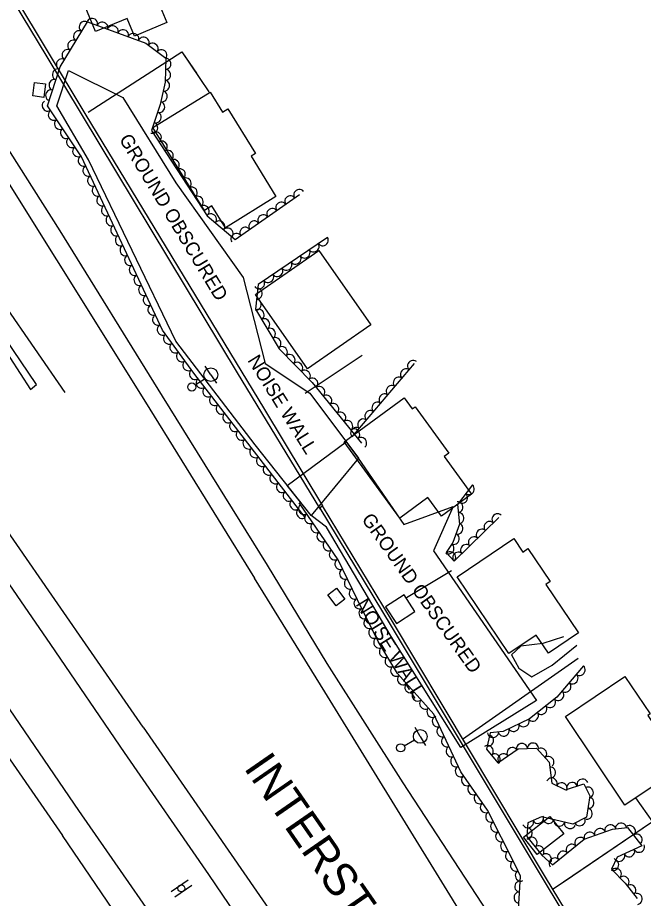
# Model space of a CAD drawing. Extents: x 1722896 to 1754269, y 648279 to 666297.
# Drawn here: x 1731570.5 to 1731798.5, y 651359.2 to 651680.4 of the extents above; entities that cross this region are included whole.
import ezdxf

# ---------------------------------------------------------------- set-up
doc = ezdxf.new("R2010")
doc.units = 0
for name, color, linetype in [('DESIGN - CENTERLINE - Proposed Text', 7, 'Continuous'), ('DESIGN - PUBLIC HEARING - Shapes', 7, 'Continuous'), ('DESIGN - SCRATCH - User 1', 7, 'Continuous'), ('DESIGN - SHEET - Linework', 7, 'Continuous'), ('SURVEY - CENTERLINE - Preliminary', 7, 'Continuous'), ('SURVEY - CENTERLINE - Preliminary Text', 7, 'Continuous'), ('SURVEY - DRAINAGE - Natural Features', 7, 'Continuous'), ('SURVEY - DTM - Breaklines', 7, 'Continuous'), ('SURVEY - VEGETATION - Features with Text', 7, 'Continuous')]:
    doc.layers.add(name, color=color, linetype=linetype)

msp = doc.modelspace()

# ---------------------------------------------------------------- linework, layer by layer
at = {"layer": 'DESIGN - CENTERLINE - Proposed Text'}
for points in [[(1731598.89, 651675.33), (1731585.12, 651708.59), (1731607.87, 651718.01), (1731610.7, 651711.18), (1731613.34, 651712.27), (1731615.98, 651705.91), (1731617.56, 651706.57), (1731622.43, 651694.81), (1731618.83, 651693.32), (1731624.93, 651678.58), (1731613.07, 651673.67), (1731610.41, 651680.1)], [(1731619.8, 651640.28), (1731640.66, 651653.23), (1731645.17, 651645.96), (1731647.07, 651647.14), (1731657.2, 651630.83), (1731655.55, 651629.8), (1731664.65, 651615.15), (1731646.25, 651603.72), (1731641.28, 651611.72), (1731638.58, 651610.04)], [(1731676.09, 651552.29), (1731657.24, 651579.38), (1731680.3, 651595.43), (1731699.16, 651568.33)], [(1731709.8, 651497.89), (1731689.49, 651525.73), (1731711.38, 651541.71), (1731714.32, 651537.69), (1731715.34, 651538.43), (1731727.65, 651521.56), (1731725.94, 651520.31), (1731735.91, 651506.64), (1731724.95, 651498.64), (1731720.04, 651505.36)], [(1731749.56, 651448.56), (1731730.67, 651476.44), (1731751.3, 651490.42), (1731754.62, 651485.52), (1731756.47, 651486.78), (1731764.62, 651474.76), (1731763.02, 651473.68), (1731774.94, 651456.09), (1731763.94, 651448.64), (1731759.45, 651455.26)], [(1731704.6, 651465.54), (1731708.51, 651459.48), (1731715.24, 651463.81), (1731711.33, 651469.87)], [(1731791.84, 651393.27), (1731770.18, 651425.54), (1731791.83, 651440.08), (1731800.96, 651426.48), (1731800.14, 651425.94), (1731812.68, 651407.26)], [(1731754.86, 651381.6), (1731764.5, 651389.13), (1731769.52, 651382.72), (1731759.87, 651375.18)]]:
    msp.add_lwpolyline(points, close=True, dxfattribs=at)
for points in [[(1731596.17, 651645.94), (1731630.31, 651667.86), (1731640.21, 651653.36)], [(1731596.17, 651645.94), (1731630.31, 651667.86), (1731635.63, 651660.07)], [(1731675.33, 651543.42), (1731696.09, 651557.31)], [(1731675.33, 651543.42), (1731696.09, 651557.31)], [(1731728.57, 651478.64), (1731712.26, 651468.79)], [(1731728.57, 651478.64), (1731712.26, 651468.79)], [(1731774.81, 651446.68), (1731732.64, 651417.16)], [(1731774.81, 651446.68), (1731733.85, 651418.01)], [(1731795.72, 651395.86), (1731801.82, 651387.14), (1731765.67, 651362.59)], [(1731795.72, 651395.86), (1731801.82, 651387.14), (1731769.27, 651365.03)]]:
    msp.add_lwpolyline(points, dxfattribs=at)
at = {"layer": 'DESIGN - PUBLIC HEARING - Shapes'}
for p, q in [((1731626.41, 651361.76), (1731632.59, 651366)), ((1731627.77, 651359.78), (1731633.95, 651364.02))]:
    msp.add_line(p, q, dxfattribs=at)
msp.add_circle((1731630.18, 651362.89), 1.27, dxfattribs=at)
at = {"layer": 'DESIGN - SCRATCH - User 1'}
for points in [[(1731680.63, 651501.51), (1731650.62, 651550.81), (1731581.25, 651666.12), (1731541.22, 651732.29), (1731501, 651834.55), (1731499.23, 651838.77), (1731499.33, 651838.79)], [(1731500.59, 651839.16), (1731500.59, 651839.16), (1731519.79, 651789.19), (1731542.2, 651733.34), (1731595.04, 651645.38), (1731660.42, 651537.48), (1731681.59, 651502.39)], [(1731563.79, 651562.29), (1731575.22, 651544.83), (1731577.34, 651546.58), (1731565.98, 651563.46)], [(1731680.63, 651501.51), (1731706.68, 651458.5), (1731762.77, 651364.89), (1731797.2, 651307.65), (1731864.33, 651196.37), (1731896.93, 651142.43), (1731941.96, 651095.08), (1731979.08, 651055.22), (1732036.37, 650994.91), (1732060.81, 650954.19), (1732114.18, 650865.36), (1732129.08, 650840.67), (1732130.55, 650841.67), (1732086.72, 650912.98), (1732036.79, 650996.49), (1731973.45, 651062.76), (1731898, 651143.62), (1731862.11, 651202.73), (1731801.43, 651303.37), (1731762.87, 651367.01), (1731706.71, 651460.76), (1731681.59, 651502.39), (1731680.63, 651501.51)], [(1731680.85, 651501.15), (1731680.63, 651501.51)]]:
    msp.add_lwpolyline(points, dxfattribs=at)
at = {"layer": 'SURVEY - CENTERLINE - Preliminary'}
for points in [[(1731694.73, 651519.79), (1731677.42, 651498.89), (1731657.12, 651524.62), (1731628.11, 651562.4), (1731596.38, 651628.49), (1731584.8, 651648.23), (1731589.05, 651661.11), (1731608.81, 651651.21), (1731628.2, 651620.1), (1731652.68, 651585.66), (1731660.68, 651554.23), (1731677.03, 651543.4), (1731694.73, 651519.79)], [(1731690.24, 651525.67), (1731694.61, 651519.73), (1731711.2, 651495.62), (1731729.25, 651502.16), (1731722.09, 651485.93), (1731759.65, 651431.39), (1731732.07, 651414.31), (1731706.62, 651454.72), (1731683.11, 651494.57), (1731677.42, 651498.89), (1731668.75, 651509.73), (1731690.24, 651525.67)]]:
    msp.add_lwpolyline(points, dxfattribs=at)
at = {"layer": 'SURVEY - CENTERLINE - Preliminary Text'}
for points in [[(1731587.85, 651543.74), (1731554.53, 651591.86), (1731508.87, 651657.72), (1731461.56, 651723.65), (1731417.76, 651782.51), (1731384.14, 651826.41), (1731348.87, 651871.42), (1731308.12, 651919.53), (1731270.43, 651961.54), (1731234, 652000.43), (1731186, 652049.7), (1731143.95, 652090.19), (1731103.6, 652127.66), (1731054.73, 652170.64), (1731011.42, 652206.67), (1730969.33, 652239.94), (1730928.63, 652270.96), (1730885.78, 652301.63), (1730842.52, 652331.41), (1730780.08, 652372.14), (1730718.85, 652409.31), (1730662.64, 652441.18), (1730630.33, 652458.88)], [(1731592.81, 651391.29), (1731549.63, 651454.37), (1731491.17, 651538.79), (1731427.8, 651629.07), (1731385.16, 651689.48), (1731337.8, 651753.25), (1731295.32, 651806.88), (1731249.74, 651861.11), (1731202.94, 651914.16), (1731153.79, 651965.7), (1731107.83, 652011.26), (1731054.55, 652061.78), (1730996.82, 652113.2), (1730942.67, 652157.27), (1730887.56, 652199.54), (1730832.47, 652239.78), (1730770.05, 652283.03), (1730709.42, 652320.26), (1730647.01, 652356.15), (1730588.92, 652388.28)], [(1731109.02, 652181.07), (1731162.34, 652127.31), (1731207.07, 652081.67), (1731245.16, 652041.59), (1731279.03, 652004.32), (1731313.1, 651965.07), (1731346.7, 651924.83), (1731380.32, 651883.52), (1731424.17, 651827.61), (1731458.48, 651781.34), (1731503.31, 651717.07), (1731544.01, 651656.93), (1731584.7, 651592.09), (1731617.06, 651540.17), (1731656.79, 651476.05)], [(1731661.53, 651480.68), (1731623.35, 651542.36), (1731586.05, 651602.69), (1731540.26, 651674.67), (1731501.32, 651732.38), (1731455.47, 651796.3), (1731402.04, 651866.83), (1731351.85, 651928.95), (1731309.51, 651979.86), (1731278.91, 652016.72), (1731280, 652018), (1731245.83, 652055.53), (1731209.29, 652093.81), (1731169.96, 652134.42), (1731125.44, 652179.48)], [(1731616.26, 651421.62), (1731582.91, 651469.74), (1731544.55, 651525.26), (1731504.08, 651583.58), (1731465.63, 651638.51), (1731425.7, 651694.45), (1731391.97, 651740.68), (1731357.02, 651786.85), (1731317.65, 651836.66), (1731283.77, 651876.93), (1731249.46, 651915.96), (1731222.54, 651945.76), (1731197.48, 651972.17), (1731169.27, 652001.13), (1731138.77, 652031.35), (1731108.47, 652060.26)], [(1731118.03, 652036.86), (1731149.54, 652006.15), (1731177.73, 651977.55), (1731213.77, 651940.06), (1731246.05, 651903.81), (1731283.79, 651861.3), (1731321.25, 651815.85), (1731353.39, 651774.59), (1731381.94, 651736.83), (1731409.76, 651698.62), (1731441.81, 651654.07), (1731480.48, 651599.5), (1731509.62, 651557.37), (1731544.16, 651507.36), (1731582.54, 651451.81), (1731609.29, 651412.47)], [(1731115.69, 651989.43), (1731148.06, 651956.9), (1731181.04, 651922.54), (1731209.97, 651890.56), (1731240.98, 651855.7), (1731270.11, 651821.27), (1731301.8, 651782.75), (1731327.55, 651749.5), (1731366.37, 651697.8), (1731400.59, 651650), (1731429.8, 651608.57), (1731465.1, 651557.76), (1731507.25, 651496.97), (1731550.74, 651434.21), (1731586.88, 651382.19)], [(1731973.59, 651018.03), (1731964.22, 651020.08), (1731956.1, 651023.54), (1731951.02, 651026.37), (1731931.96, 651056.63), (1731892.47, 651121.33), (1731857.59, 651177.14), (1731825.98, 651228.44), (1731803.59, 651264.54), (1731802.08, 651263.28), (1731780.81, 651294.54), (1731758.29, 651329.07), (1731711.05, 651401.41), (1731683.3, 651444.9), (1731661.53, 651480.68)], [(1732085.65, 650803.56), (1732050.4, 650854.57), (1732012.17, 650909.59), (1731966.42, 650976.11), (1731919.38, 651049.41), (1731882.1, 651110.79), (1731849.88, 651162.67), (1731820.44, 651210.26), (1731770.77, 651290.85), (1731726.03, 651363.67), (1731682.44, 651434.5), (1731656.79, 651476.05)], [(1731616.26, 651421.62), (1731673.55, 651338.68), (1731726.54, 651261.54), (1731771.3, 651196.63), (1731821.79, 651123.39), (1731866.78, 651058.16), (1731918.97, 650982.49), (1731968.69, 650910.45), (1732015.97, 650842.13), (1732059.47, 650779.19)], [(1731609.29, 651412.47), (1731640.1, 651367.94), (1731672.44, 651320.08), (1731705.09, 651273.95), (1731739.88, 651223.41), (1731771.76, 651177.96), (1731804.85, 651129.23), (1731841.88, 651075.46), (1731880.61, 651019.43), (1731919.55, 650963.26), (1731970.71, 650888.77), (1732015.82, 650823.2), (1732046.06, 650780.13), (1732051.86, 650771.78)], [(1732032.9, 650754.58), (1732001.01, 650800.45), (1731968.72, 650846.62), (1731923.79, 650912.09), (1731884.37, 650968.55), (1731849.18, 651019.58), (1731812.26, 651073.26), (1731756.99, 651153.56), (1731679.87, 651265.16), (1731634.52, 651331.21), (1731592.81, 651391.29)], [(1732025.14, 650747.43), (1731976.82, 650816.5), (1731910.23, 650913.3), (1731847.03, 651004.74), (1731792.34, 651084.02), (1731736.24, 651165.32), (1731675.77, 651253.11), (1731613.26, 651343.4), (1731586.88, 651382.19)]]:
    msp.add_lwpolyline(points, dxfattribs=at)
at = {"layer": 'SURVEY - DRAINAGE - Natural Features'}
for p, q in [((1731578.34, 651654.04), (1731578.34, 651654.04)), ((1731686.65, 651469.11), (1731686.65, 651469.11))]:
    msp.add_line(p, q, dxfattribs=at)
for points in [[(1731576.67, 651656.77), (1731580.64, 651656.27), (1731580.01, 651651.3), (1731576.04, 651651.81), (1731576.67, 651656.77)], [(1731683.55, 651469.9), (1731686.74, 651472.31), (1731689.75, 651468.32), (1731686.56, 651465.91), (1731683.55, 651469.9)]]:
    msp.add_lwpolyline(points, dxfattribs=at)
at = {"layer": 'SURVEY - DTM - Breaklines'}
for p, q in [((1731640.91, 651550.19), (1731638.86, 651553.33)), ((1731635.25, 651546.51), (1731638.81, 651548.83)), ((1731640.91, 651550.19), (1731642.95, 651547.05)), ((1731717.25, 651418.28), (1731715.37, 651421.52)), ((1731711.41, 651414.89), (1731715.09, 651417.02)), ((1731717.25, 651418.28), (1731719.13, 651415.03))]:
    msp.add_line(p, q, dxfattribs=at)
for centre, radius in [((1731640.91, 651550.19), 2.5), ((1731634, 651545.69), 1.5), ((1731717.25, 651418.28), 2.5), ((1731710.11, 651414.14), 1.5)]:
    msp.add_circle(centre, radius, dxfattribs=at)
at = {"layer": 'SURVEY - VEGETATION - Features with Text'}
for points in [[(1731675.3, 651498.1), (1731634.75, 651550.68), (1731623.33, 651566.38), (1731593.8, 651629.59), (1731581.36, 651648.24), (1731585.95, 651662.39), (1731595.93, 651678.87), (1731617.17, 651671.07), (1731624.54, 651665.55), (1731624.29, 651656.89), (1731622.5, 651648.67), (1731619.33, 651639.22), (1731639.59, 651608.13), (1731649.74, 651599.44), (1731673.23, 651615.9)], [(1731683.4, 651600.24), (1731658.1, 651583.11), (1731657.22, 651574.11), (1731665.83, 651559.59), (1731677.79, 651547.28), (1731695.85, 651525.25)], [(1731692.47, 651527.52), (1731715.18, 651554.22)], [(1731736.23, 651510.01), (1731730.74, 651502.89), (1731731.52, 651495.67), (1731729.04, 651489.03), (1731726.67, 651485.35), (1731729.59, 651482.16), (1731745.82, 651498.06)], [(1731752.73, 651351.16), (1731753.81, 651367.39), (1731751.84, 651371.44), (1731741.75, 651391.37), (1731731.96, 651405.43), (1731722.23, 651426.46), (1731708.95, 651441.21), (1731701.94, 651452.89), (1731694.3, 651468.1), (1731687.26, 651482.72), (1731673.15, 651503.51)], [(1731769.37, 651454.55), (1731761.85, 651452.22), (1731753.84, 651451.19), (1731750.47, 651448.05), (1731753.13, 651443.15), (1731757.95, 651440), (1731765.29, 651444.28), (1731774.24, 651451.58)], [(1731776.71, 651443.98), (1731767.04, 651432.65), (1731757.06, 651424.75), (1731747.44, 651420.14), (1731742.68, 651419.63), (1731741.38, 651413.7), (1731745.5, 651408.7), (1731752.96, 651413.81), (1731759.62, 651414.05), (1731764.21, 651408.86), (1731765.12, 651401.27), (1731770.11, 651398.85), (1731776.79, 651400.99), (1731779.05, 651396.64), (1731777.87, 651388.9), (1731772.88, 651386.29), (1731768.26, 651387.4), (1731761.45, 651389.03), (1731756.38, 651386.83), (1731756.09, 651381.86), (1731761.57, 651374.99), (1731765.41, 651371.48), (1731777.01, 651380.82), (1731787.29, 651384.46), (1731792.7, 651385.12), (1731798.02, 651378.39), (1731789.04, 651374.29), (1731786.95, 651369.94), (1731791.9, 651364.84), (1731796.23, 651359.19)]]:
    msp.add_lwpolyline(points, dxfattribs=at)
for centre, major_axis in [((1731597.68, 651678.22), (1.88, -0.69)), ((1731594.82, 651677.04), (1.04, 1.71)), ((1731601.43, 651676.85), (1.88, -0.69)), ((1731605.19, 651675.47), (1.88, -0.69)), ((1731592.75, 651673.62), (1.04, 1.71)), ((1731608.94, 651674.09), (1.88, -0.69)), ((1731612.7, 651672.71), (1.88, -0.69)), ((1731590.67, 651670.19), (1.04, 1.71)), ((1731616.45, 651671.34), (1.88, -0.69)), ((1731619.76, 651669.13), (1.6, -1.2)), ((1731588.6, 651666.77), (1.04, 1.71)), ((1731622.96, 651666.74), (1.6, -1.2)), ((1731586.53, 651663.35), (1.04, 1.71)), ((1731624.49, 651663.53), (-0.06, -2)), ((1731585.06, 651659.66), (0.62, 1.9)), ((1731624.37, 651659.53), (-0.06, -2)), ((1731583.82, 651655.85), (0.62, 1.9)), ((1731624, 651655.56), (-0.43, -1.95)), ((1731582.59, 651652.05), (0.62, 1.9)), ((1731623.15, 651651.65), (-0.43, -1.95)), ((1731581.36, 651648.24), (-1.11, 1.66)), ((1731622.2, 651647.77), (-0.64, -1.9)), ((1731583.58, 651644.91), (-1.11, 1.66)), ((1731620.93, 651643.98), (-0.64, -1.9)), ((1731585.8, 651641.59), (-1.11, 1.66)), ((1731619.65, 651640.19), (-0.64, -1.9)), ((1731588.02, 651638.26), (-1.11, 1.66)), ((1731620.96, 651636.73), (1.09, -1.68)), ((1731590.24, 651634.93), (-1.11, 1.66)), ((1731623.14, 651633.38), (1.09, -1.68)), ((1731592.46, 651631.6), (-1.11, 1.66)), ((1731625.32, 651630.02), (1.09, -1.68)), ((1731594.47, 651628.16), (-0.85, 1.81)), ((1731627.51, 651626.67), (1.09, -1.68)), ((1731596.16, 651624.53), (-0.85, 1.81)), ((1731629.69, 651623.32), (1.09, -1.68)), ((1731597.86, 651620.91), (-0.85, 1.81)), ((1731631.87, 651619.97), (1.09, -1.68)), ((1731599.55, 651617.29), (-0.85, 1.81)), ((1731634.06, 651616.62), (1.09, -1.68)), ((1731673.08, 651615.8), (1.64, 1.15)), ((1731601.24, 651613.66), (-0.85, 1.81)), ((1731636.24, 651613.27), (1.09, -1.68)), ((1731666.53, 651611.21), (1.64, 1.15)), ((1731669.81, 651613.5), (1.64, 1.15)), ((1731602.93, 651610.04), (-0.85, 1.81)), ((1731638.43, 651609.92), (1.09, -1.68)), ((1731663.25, 651608.91), (1.64, 1.15)), ((1731604.63, 651606.41), (-0.85, 1.81)), ((1731641.01, 651606.92), (1.52, -1.3)), ((1731644.05, 651604.31), (1.52, -1.3)), ((1731656.7, 651604.32), (1.64, 1.15)), ((1731659.98, 651606.61), (1.64, 1.15)), ((1731606.32, 651602.79), (-0.85, 1.81)), ((1731647.08, 651601.71), (1.52, -1.3)), ((1731653.43, 651602.02), (1.64, 1.15)), ((1731608.01, 651599.17), (-0.85, 1.81)), ((1731650.15, 651599.73), (1.64, 1.15)), ((1731681.75, 651599.12), (-1.66, -1.12)), ((1731609.71, 651595.54), (-0.85, 1.81)), ((1731678.43, 651596.88), (-1.66, -1.12)), ((1731611.4, 651591.92), (-0.85, 1.81)), ((1731671.81, 651592.4), (-1.66, -1.12)), ((1731675.12, 651594.64), (-1.66, -1.12)), ((1731613.09, 651588.29), (-0.85, 1.81)), ((1731668.5, 651590.15), (-1.66, -1.12)), ((1731665.18, 651587.91), (-1.66, -1.12)), ((1731614.78, 651584.67), (-0.85, 1.81)), ((1731658.56, 651583.43), (-1.66, -1.12)), ((1731661.87, 651585.67), (-1.66, -1.12)), ((1731616.48, 651581.04), (-0.85, 1.81)), ((1731657.76, 651579.69), (-0.19, -1.99)), ((1731618.17, 651577.42), (-0.85, 1.81)), ((1731657.38, 651575.71), (-0.19, -1.99)), ((1731619.86, 651573.8), (-0.85, 1.81)), ((1731658.44, 651572.05), (1.02, -1.72)), ((1731621.55, 651570.17), (-0.85, 1.81)), ((1731660.48, 651568.61), (1.02, -1.72)), ((1731623.25, 651566.55), (-0.85, 1.81)), ((1731625.57, 651563.3), (-1.18, 1.62)), ((1731662.52, 651565.17), (1.02, -1.72)), ((1731627.92, 651560.06), (-1.18, 1.62)), ((1731664.56, 651561.73), (1.02, -1.72)), ((1731630.28, 651556.83), (-1.18, 1.62)), ((1731666.88, 651558.5), (1.39, -1.43)), ((1731632.63, 651553.59), (-1.18, 1.62)), ((1731669.67, 651555.63), (1.39, -1.43)), ((1731672.46, 651552.76), (1.39, -1.43)), ((1731714.5, 651553.42), (1.3, 1.52)), ((1731635, 651550.37), (-1.22, 1.58)), ((1731675.25, 651549.89), (1.39, -1.43)), ((1731711.9, 651550.37), (1.3, 1.52)), ((1731637.44, 651547.2), (-1.22, 1.58)), ((1731678.01, 651547.01), (1.27, -1.55)), ((1731709.31, 651547.32), (1.3, 1.52)), ((1731639.88, 651544.03), (-1.22, 1.58)), ((1731680.55, 651543.91), (1.27, -1.55)), ((1731706.72, 651544.28), (1.3, 1.52)), ((1731642.32, 651540.86), (-1.22, 1.58)), ((1731683.08, 651540.82), (1.27, -1.55)), ((1731704.13, 651541.23), (1.3, 1.52)), ((1731644.77, 651537.7), (-1.22, 1.58)), ((1731685.62, 651537.73), (1.27, -1.55)), ((1731701.54, 651538.18), (1.3, 1.52)), ((1731647.21, 651534.53), (-1.22, 1.58)), ((1731688.15, 651534.63), (1.27, -1.55)), ((1731698.95, 651535.14), (1.3, 1.52)), ((1731649.65, 651531.36), (-1.22, 1.58)), ((1731690.69, 651531.54), (1.27, -1.55)), ((1731696.35, 651532.09), (1.3, 1.52)), ((1731652.09, 651528.19), (-1.22, 1.58)), ((1731693.76, 651529.04), (1.3, 1.52)), ((1731693.23, 651528.45), (1.27, -1.55)), ((1731654.54, 651525.03), (-1.22, 1.58)), ((1731695.76, 651525.35), (1.27, -1.55)), ((1731656.98, 651521.86), (-1.22, 1.58)), ((1731659.42, 651518.69), (-1.22, 1.58)), ((1731661.87, 651515.52), (-1.22, 1.58)), ((1731664.31, 651512.36), (-1.22, 1.58)), ((1731666.75, 651509.19), (-1.22, 1.58)), ((1731735.01, 651508.43), (-1.22, -1.58)), ((1731669.19, 651506.02), (-1.22, 1.58)), ((1731732.56, 651505.26), (-1.22, -1.58)), ((1731671.64, 651502.85), (-1.22, 1.58)), ((1731730.85, 651501.89), (0.21, -1.99)), ((1731674.08, 651499.69), (-1.22, 1.58)), ((1731674.76, 651501.14), (-1.12, 1.66)), ((1731677.01, 651497.83), (-1.12, 1.66)), ((1731731.27, 651497.91), (0.21, -1.99)), ((1731745.27, 651497.53), (1.43, 1.4)), ((1731679.25, 651494.52), (-1.12, 1.66)), ((1731730.91, 651494.04), (-0.7, -1.87)), ((1731739.56, 651491.93), (1.43, 1.4)), ((1731742.41, 651494.73), (1.43, 1.4)), ((1731681.5, 651491.21), (-1.12, 1.66)), ((1731729.51, 651490.29), (-0.7, -1.87)), ((1731736.7, 651489.13), (1.43, 1.4)), ((1731683.74, 651487.9), (-1.12, 1.66)), ((1731727.6, 651486.8), (-1.09, -1.68)), ((1731733.84, 651486.33), (1.43, 1.4)), ((1731685.99, 651484.59), (-1.12, 1.66)), ((1731728.21, 651483.67), (1.35, -1.47)), ((1731730.99, 651483.53), (1.43, 1.4)), ((1731688.01, 651481.15), (-0.87, 1.8)), ((1731689.75, 651477.55), (-0.87, 1.8)), ((1731691.48, 651473.95), (-0.87, 1.8)), ((1731693.22, 651470.34), (-0.87, 1.8)), ((1731694.98, 651466.75), (-0.9, 1.79)), ((1731696.77, 651463.18), (-0.9, 1.79)), ((1731698.57, 651459.6), (-0.9, 1.79)), ((1731700.36, 651456.03), (-0.9, 1.79)), ((1731702.19, 651452.47), (-1.03, 1.72)), ((1731704.25, 651449.04), (-1.03, 1.72)), ((1731706.31, 651445.61), (-1.03, 1.72)), ((1731708.36, 651442.18), (-1.03, 1.72)), ((1731775.41, 651442.46), (-1.3, -1.52)), ((1731710.87, 651439.08), (-1.34, 1.49)), ((1731772.81, 651439.42), (-1.3, -1.52)), ((1731713.54, 651436.11), (-1.34, 1.49)), ((1731770.22, 651436.37), (-1.3, -1.52)), ((1731716.22, 651433.13), (-1.34, 1.49)), ((1731767.62, 651433.33), (-1.3, -1.52)), ((1731718.9, 651430.16), (-1.34, 1.49)), ((1731764.61, 651430.72), (-1.57, -1.24)), ((1731721.57, 651427.19), (-1.34, 1.49)), ((1731758.33, 651425.76), (-1.57, -1.24)), ((1731761.47, 651428.24), (-1.57, -1.24)), ((1731723.5, 651423.72), (-0.84, 1.82)), ((1731754.92, 651423.72), (-1.8, -0.86)), ((1731725.18, 651420.09), (-0.84, 1.82)), ((1731743.75, 651419.75), (-1.99, -0.21)), ((1731747.7, 651420.26), (-1.8, -0.86)), ((1731751.31, 651421.99), (-1.8, -0.86)), ((1731726.86, 651416.46), (-0.84, 1.82)), ((1731742.06, 651416.78), (-0.43, -1.95)), ((1731728.54, 651412.83), (-0.84, 1.82)), ((1731741.92, 651413.04), (1.27, -1.54)), ((1731750.76, 651412.3), (1.65, 1.13)), ((1731754.29, 651413.86), (2, 0.07)), ((1731758.28, 651414), (2, 0.07)), ((1731761.39, 651412.06), (1.32, -1.5)), ((1731730.22, 651409.2), (-0.84, 1.82)), ((1731744.46, 651409.96), (1.27, -1.54)), ((1731747.45, 651410.04), (1.65, 1.13)), ((1731764.03, 651409.06), (1.32, -1.5)), ((1731731.9, 651405.57), (-0.84, 1.82)), ((1731764.65, 651405.15), (0.24, -1.99)), ((1731734.16, 651402.27), (-1.14, 1.64)), ((1731736.44, 651398.99), (-1.14, 1.64)), ((1731765.2, 651401.23), (1.8, -0.87)), ((1731768.8, 651399.49), (1.8, -0.87)), ((1731772.53, 651399.62), (1.9, 0.61)), ((1731776.34, 651400.85), (1.9, 0.61)), ((1731778.42, 651397.87), (0.92, -1.77)), ((1731738.73, 651395.71), (-1.14, 1.64)), ((1731778.66, 651394.06), (-0.3, -1.98)), ((1731741.02, 651392.43), (-1.14, 1.64)), ((1731778.05, 651390.1), (-0.3, -1.98)), ((1731742.98, 651388.95), (-0.9, 1.78)), ((1731760.17, 651388.47), (-1.83, -0.8)), ((1731763.98, 651388.42), (-1.94, 0.47)), ((1731767.87, 651387.49), (-1.94, 0.47)), ((1731775.4, 651387.61), (-1.77, -0.93)), ((1731744.78, 651385.38), (-0.9, 1.78)), ((1731756.5, 651386.88), (-1.83, -0.8)), ((1731756.15, 651382.96), (-0.12, -2)), ((1731771.76, 651386.56), (-1.95, 0.47)), ((1731782.68, 651382.82), (1.89, 0.67)), ((1731786.45, 651384.16), (1.89, 0.67)), ((1731790.38, 651384.84), (1.99, 0.24)), ((1731793.73, 651383.82), (1.24, -1.57)), ((1731746.59, 651381.81), (-0.9, 1.78)), ((1731757.89, 651379.6), (1.25, -1.56)), ((1731775.46, 651379.57), (1.56, 1.25)), ((1731778.91, 651381.49), (1.89, 0.67)), ((1731796.21, 651380.68), (1.24, -1.57)), ((1731748.39, 651378.24), (-0.9, 1.78)), ((1731760.39, 651376.47), (1.25, -1.56)), ((1731772.35, 651377.06), (1.56, 1.25)), ((1731797.04, 651377.94), (-1.82, -0.83)), ((1731750.2, 651374.67), (-0.9, 1.78)), ((1731763.12, 651373.57), (1.48, -1.35)), ((1731769.23, 651374.56), (1.56, 1.25)), ((1731789.76, 651374.62), (-1.82, -0.83)), ((1731793.4, 651376.28), (-1.82, -0.83)), ((1731752, 651371.1), (-0.88, 1.8)), ((1731766.11, 651372.05), (1.56, 1.25)), ((1731787.65, 651371.4), (-0.87, -1.8)), ((1731753.76, 651367.51), (-0.88, 1.8)), ((1731788.61, 651368.23), (1.39, -1.43)), ((1731753.56, 651363.53), (0.13, 2)), ((1731791.4, 651365.36), (1.39, -1.43)), ((1731793.89, 651362.24), (1.22, -1.59)), ((1731753.29, 651359.54), (0.13, 2)), ((1731796.26, 651359.04), (0.3, -1.98))]:
    msp.add_ellipse(centre, major_axis=major_axis, ratio=0.940188, start_param=0, end_param=3.141593, dxfattribs=at)

# ---------------------------------------------------------------- texts
at = {"layer": 'DESIGN - SCRATCH - User 1'}
for rotation, p in [(301.8606, (1731654.12, 651555.44)), (301.9361, (1731693.54, 651466.52))]:
    msp.add_text('NOISE WALL', height=5, rotation=rotation, dxfattribs=at).set_placement(p)
at = {"layer": 'DESIGN - SHEET - Linework'}
msp.add_text('INTERSTATE 440', height=12, rotation=304.715, dxfattribs=at).set_placement((1731652.68, 651406.82))
at = {"layer": 'SURVEY - CENTERLINE - Preliminary'}
for rotation, p in [(301.0475, (1731607.32, 651636.1)), (305.3635, (1731695.64, 651497.45))]:
    msp.add_text('GROUND OBSCURED', height=5, rotation=rotation, dxfattribs=at).set_placement(p)

doc.saveas('drawing.dxf')
